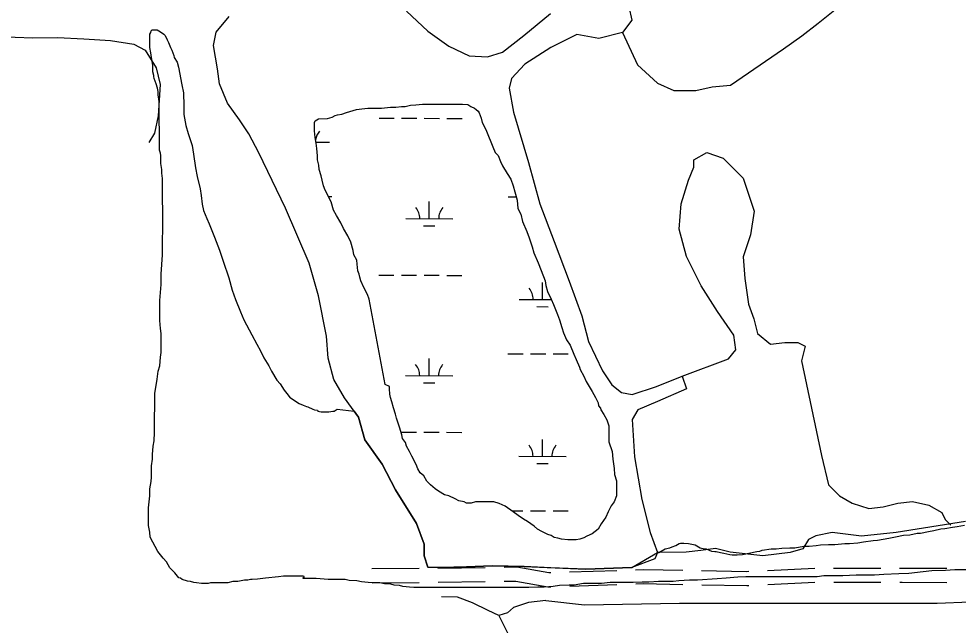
# Model space of a CAD drawing. Extents: x 3148686 to 3186545, y 916144 to 941516.
# Drawn here: x 3177909 to 3179900, y 927741 to 929026 of the extents above; entities that cross this region are included whole.
import ezdxf

# ---------------------------------------------------------------- set-up
doc = ezdxf.new("R2010")
doc.units = 0
for name, color, linetype in [('V-ROAD-CNTR', 7, 'Continuous'), ('V-SITE-VEGE', 7, 'Continuous'), ('V-TOPO-SHOR', 7, 'Continuous'), ('V-WETL-SWMP', 7, 'Continuous')]:
    doc.layers.add(name, color=color, linetype=linetype)

msp = doc.modelspace()

# ---------------------------------------------------------------- linework, layer by layer
at = {"layer": 'V-ROAD-CNTR'}
for p, q in [((3178657.7, 927860.6), (3178757.6, 927861.5)), ((3178797.6, 927861.9), (3178897.6, 927863.2)), ((3179076.5, 927853.6), (3179176.5, 927856.9)), ((3179496.4, 927856.9), (3179596.2, 927861.6)), ((3179636.2, 927861.7), (3179736.2, 927861.8)), ((3178657.9, 927830.6), (3178757.9, 927831.5)), ((3178797.9, 927831.9), (3178897.9, 927833.2)), ((3179076.8, 927823.5), (3179176.7, 927826.9)), ((3179496.6, 927826.9), (3179596.5, 927831.6)), ((3179636.5, 927831.8), (3179736.5, 927831.8))]:
    msp.add_line(p, q, dxfattribs=at)
for points in [[(3178937.6, 927863.7), (3178965, 927864.1), (3179032.9, 927852.1), (3179036.6, 927852.2)], [(3179216.5, 927858.2), (3179233.4, 927858.8), (3179316.4, 927857.3)], [(3179356.4, 927856.5), (3179451.7, 927854.8), (3179456.4, 927855)], [(3179776.2, 927861.8), (3179782, 927861.9), (3179876.2, 927861.5)], [(3178937.9, 927833.7), (3178962.6, 927834.1), (3179030.8, 927822), (3179036.8, 927822.2)], [(3179216.7, 927828.2), (3179233.6, 927828.8), (3179316.7, 927827.3)], [(3179356.7, 927826.5), (3179452.1, 927824.8), (3179456.7, 927825)], [(3179776.5, 927831.9), (3179781.9, 927831.9), (3179876.5, 927831.5)]]:
    msp.add_lwpolyline(points, dxfattribs=at)
at = {"layer": 'V-SITE-VEGE'}
for points in [[(3178556.6, 927838.5), (3178539.3, 927839.5), (3178512, 927839.5), (3178512, 927841.5), (3178514, 927841.5), (3178514, 927843.6), (3178512, 927844.6), (3178470.4, 927844.6), (3178459.3, 927843.5), (3178431.9, 927840.5), (3178414.7, 927838.4), (3178403.6, 927837.4), (3178400.5, 927837.4), (3178394.4, 927836.4), (3178387.3, 927836.4), (3178373.2, 927833.3), (3178363, 927833.3), (3178351.9, 927830.3), (3178315.4, 927830.3), (3178310.3, 927829.2), (3178296.1, 927829.2), (3178286, 927830.2), (3178279.9, 927831.2), (3178272.8, 927833.3), (3178266.8, 927834.3), (3178255.6, 927837.3), (3178251.6, 927840.3), (3178248.5, 927841.4), (3178239.4, 927851.5), (3178234.3, 927857.6), (3178229.2, 927862.6), (3178222.1, 927874.8), (3178215, 927882.9), (3178203.9, 927897.1), (3178187.7, 927927.4), (3178186.6, 927937.6), (3178183.6, 927951.8), (3178183.6, 927989.3), (3178186.6, 928014.6), (3178186.6, 928029.8), (3178189.6, 928045), (3178190.6, 928054.1), (3178190.6, 928078.4), (3178192.6, 928092.6), (3178192.6, 928102.8), (3178193.6, 928120), (3178195.6, 928131.1), (3178196.6, 928149.4), (3178196.6, 928183.8), (3178197.6, 928201), (3178197.6, 928231.4), (3178202.6, 928261.8), (3178204.6, 928279.1), (3178207.7, 928290.2), (3178209.7, 928308.5), (3178210.7, 928318.6), (3178210.7, 928359.1), (3178209.6, 928369.3), (3178207.6, 928386.5), (3178207.6, 928429), (3178210.6, 928462.5), (3178210.6, 928484.8), (3178213.6, 928525.3), (3178213.6, 928555.7), (3178214.5, 928580), (3178214.5, 928623.6), (3178213.5, 928638.8), (3178213.5, 928687.4), (3178212.4, 928698.6), (3178212.4, 928706.7), (3178210.4, 928718.8), (3178210.4, 928736.1), (3178209.4, 928741.1), (3178207.3, 928747.2), (3178207.3, 928791.8), (3178206.3, 928805), (3178206.3, 928850.6), (3178204.2, 928864.8), (3178204.2, 928871.9), (3178203.2, 928878.9), (3178200.1, 928888.1), (3178196.1, 928899.2), (3178195.1, 928903.3), (3178195.1, 928905.3), (3178193, 928913.4), (3178193, 928927.6), (3178190, 928943.8), (3178189, 928953.9), (3178186.9, 928965.1), (3178186.9, 928993.4), (3178188.9, 928996.5), (3178189.9, 929000.5), (3178192, 929002.6), (3178202.1, 929002.6), (3178209.2, 928998.5), (3178216.3, 928993.5), (3178219.3, 928990.4), (3178223.4, 928981.3), (3178226.4, 928975.2), (3178230.5, 928965.1), (3178233.5, 928959)], [(3178233.5, 928959), (3178237.6, 928947.9), (3178238.6, 928943.8), (3178244.7, 928933.7), (3178247.7, 928923.6), (3178254.9, 928886.1), (3178257.9, 928868.9), (3178258.9, 928841.5), (3178259, 928823.3), (3178263, 928799.9), (3178268.1, 928782.7), (3178276.2, 928757.4), (3178279.3, 928739.2), (3178283.4, 928709.8), (3178287.4, 928691.5), (3178293.5, 928665.2), (3178295.6, 928651), (3178297.6, 928632.8), (3178300.7, 928619.6), (3178307.8, 928602.4), (3178312.8, 928591.2), (3178321, 928570), (3178324, 928562.9), (3178334.2, 928535.5), (3178342.3, 928512.2), (3178354.5, 928476.8), (3178361.6, 928450.4), (3178368.7, 928431.2), (3178378.8, 928404.8), (3178385.9, 928387.6), (3178403.2, 928356.2), (3178413.3, 928336), (3178421.4, 928321.8), (3178428.5, 928307.6), (3178438.7, 928290.4), (3178444.8, 928279.2), (3178455.9, 928260), (3178463, 928251.9), (3178471.2, 928238.7), (3178477.2, 928231.6), (3178484.3, 928222.5), (3178486.4, 928221.5), (3178497.5, 928214.4), (3178503.6, 928210.4), (3178511.7, 928207.3), (3178518.8, 928204.3), (3178521.8, 928203.3), (3178532, 928198.2), (3178536, 928197.2), (3178542.1, 928196.2), (3178543.1, 928194.2), (3178550.2, 928193.2), (3178566.4, 928193.2), (3178574.5, 928194.2), (3178577.6, 928194.2), (3178583.7, 928198.3), (3178620.2, 928194), (3178629, 928181.7), (3178642.5, 928133.2), (3178679.2, 928082.1), (3178707.2, 928027.4), (3178752.1, 927956.5), (3178768.5, 927912.7), (3178768.1, 927887.6), (3178776.4, 927863.7), (3178804.1, 927863.3), (3178857.9, 927864.1), (3178912.8, 927866.4), (3178980.6, 927864.8), (3179111, 927859.4), (3179208.5, 927863.2), (3179263, 927894.5), (3179266, 927894.5), (3179279.2, 927902.6), (3179289.3, 927904.6), (3179294.4, 927906.7), (3179301.5, 927909.7), (3179308.6, 927913.8), (3179311.6, 927914.8), (3179318.7, 927914.8), (3179328.9, 927913.8), (3179343, 927910.8), (3179353.2, 927904.7), (3179362.3, 927902.7), (3179366.4, 927902.7), (3179372.4, 927899.6), (3179377.5, 927897.6), (3179384.6, 927896.6), (3179387.6, 927896.6), (3179396.8, 927894.6), (3179403.9, 927893.6), (3179416, 927890.5), (3179421.1, 927889.5), (3179432.2, 927889.5), (3179443.4, 927890.6), (3179473.8, 927896.7), (3179479.9, 927897.7), (3179484.9, 927899.7), (3179504.2, 927902.8), (3179514.3, 927902.8), (3179526.5, 927903.8)], [(3178540.9, 928750.7), (3178539.6, 928762), (3178537.1, 928774.5), (3178535.9, 928788.4), (3178535.8, 928806), (3178537.1, 928809.7), (3178544.6, 928813.5), (3178563.5, 928814.8), (3178573.5, 928817.3), (3178579.8, 928821.1), (3178584.8, 928822.3), (3178593.6, 928823.6), (3178603.7, 928827.4), (3178617.5, 928831.1), (3178625, 928833.7), (3178636.3, 928834.9), (3178648.9, 928836.2), (3178677.8, 928836.2), (3178696.6, 928838.7), (3178708, 928838.7), (3178720.5, 928840), (3178728.1, 928840), (3178739.4, 928842.5), (3178750.7, 928843.8), (3178764.5, 928845.1), (3178849.9, 928845.1), (3178861.2, 928843.9), (3178867.5, 928840.1), (3178875.1, 928836.4), (3178878.8, 928833.8), (3178882.6, 928830.1), (3178885.1, 928826.3), (3178888.9, 928815), (3178891.4, 928806.2), (3178893.9, 928801.2), (3178900.2, 928787.4), (3178914.1, 928754.7), (3178919.1, 928742.1), (3178925.4, 928735.9), (3178930.4, 928723.3), (3178934.2, 928714.5), (3178944.3, 928698.2), (3178951.8, 928685.6), (3178956.9, 928671.8), (3178960.6, 928659.3), (3178965.7, 928641.7), (3178966.9, 928624.1), (3178973.2, 928611.5), (3178977, 928596.4), (3178985.8, 928575.1), (3178990.9, 928561.3), (3178997.2, 928542.4), (3179000.9, 928529.9), (3179009.7, 928508.5), (3179016, 928492.2), (3179024.8, 928470.8), (3179026.1, 928460.8), (3179029.9, 928448.2), (3179037.4, 928431.9), (3179042.5, 928420.6), (3179051.3, 928399.2), (3179055.1, 928387.9), (3179060.1, 928371.6), (3179063.9, 928360.3), (3179070.2, 928345.2), (3179077.7, 928333.9), (3179085.3, 928315.1), (3179090.3, 928303.8), (3179097.8, 928287.4), (3179099.1, 928282.4), (3179106.7, 928268.6), (3179111.7, 928257.3), (3179124.3, 928235.9), (3179131.8, 928223.4), (3179136.9, 928212.1)], [(3179136.9, 928212.1), (3179138.1, 928205.8), (3179141.9, 928200.8), (3179143.1, 928197), (3179149.4, 928187), (3179155.7, 928175.7), (3179159.5, 928163.1), (3179159.5, 928129.2), (3179167.1, 928109.1), (3179168.3, 928092.7), (3179170.9, 928072.6), (3179172.1, 928060.1), (3179175.9, 928046.3), (3179175.9, 928014.8), (3179170.9, 928002.3), (3179164.7, 927993.5), (3179158.4, 927980.9), (3179153.4, 927969.6), (3179143.3, 927955.8), (3179137, 927944.5), (3179124.5, 927934.4), (3179113.2, 927929.4), (3179106.9, 927925.6), (3179098.1, 927923.1), (3179090.6, 927921.8), (3179073, 927921.8), (3179059.2, 927923), (3179051.6, 927925.5), (3179044.1, 927926.8), (3179037.8, 927930.6), (3179030.3, 927933.1), (3179017.7, 927939.3), (3179008.9, 927944.4), (3179001.3, 927950.6), (3178987.5, 927960.7), (3178978.7, 927965.7), (3178967.4, 927973.2), (3178957.3, 927980.8), (3178939.7, 927993.3), (3178927.2, 927998.3), (3178915.9, 928002.1), (3178876.9, 928002.1), (3178868.1, 927999.5), (3178858.1, 927999.5), (3178853, 928002), (3178841.7, 928004.6), (3178834.2, 928008.3), (3178820.4, 928014.6), (3178811.6, 928017.1), (3178799, 928024.6), (3178791.5, 928029.6), (3178781.4, 928038.4), (3178773.9, 928046), (3178767.6, 928057.3), (3178760, 928063.5), (3178755, 928072.3), (3178751.2, 928081.1), (3178742.4, 928098.7), (3178737.4, 928108.8), (3178731.1, 928120.1), (3178728.6, 928127.6), (3178722.3, 928136.4), (3178721, 928143.9), (3178716, 928160.3), (3178713.5, 928169.1), (3178709.7, 928179.1), (3178707.2, 928187.9), (3178703.4, 928201.7), (3178699.6, 928214.3), (3178697.1, 928223.1), (3178695.8, 928230.6), (3178694.6, 928241.9), (3178694.6, 928246.9), (3178685.8, 928250.7), (3178651.7, 928431.6), (3178647.9, 928441.7), (3178640.4, 928456.7), (3178634.1, 928470.5), (3178631.6, 928478.1), (3178630.3, 928484.4), (3178627.8, 928491.9), (3178626.5, 928505.7), (3178625.3, 928514.5), (3178619, 928525.8), (3178617.7, 928534.6), (3178612.7, 928552.2), (3178606.4, 928566), (3178597.6, 928581.1), (3178591.3, 928593.7), (3178582.5, 928608.7), (3178576.2, 928620), (3178571.1, 928637.6), (3178558.6, 928662.7), (3178554.8, 928671.5), (3178552.3, 928684.1), (3178549.7, 928692.9), (3178546, 928706.7), (3178544.7, 928715.5), (3178542.2, 928726.8), (3178542.2, 928735.6), (3178540.9, 928750.7)], [(3179526.5, 927903.8), (3179543.7, 927904.8), (3179553.8, 927904.8), (3179573.1, 927907.9), (3179584.2, 927907.9), (3179599.4, 927909.9), (3179608.5, 927910.9), (3179625.8, 927912), (3179638.9, 927912), (3179660.2, 927914), (3179670.3, 927914), (3179687.6, 927915.1), (3179699.7, 927917.1), (3179720, 927920.1), (3179729.1, 927921.2), (3179753.4, 927925.2), (3179767.6, 927928.3), (3179784.8, 927931.3), (3179798, 927932.4), (3179813.2, 927935.4), (3179820.3, 927935.4), (3179837.5, 927939.5), (3179848.7, 927941.5), (3179863.9, 927944.6), (3179872, 927945.6), (3179888.2, 927948.6), (3179898.3, 927949.7), (3179913.5, 927952.7)], [(3179941.7, 927857.8), (3179893.1, 927857.7), (3179873.8, 927856.7), (3179844.4, 927855.7), (3179826.2, 927853.6), (3179795.8, 927850.6), (3179774.5, 927849.5), (3179743.1, 927848.5), (3179722.9, 927846.5), (3179684.4, 927846.4), (3179656, 927845.4), (3179615.5, 927845.4), (3179601.3, 927843.3), (3179450.3, 927843.2), (3179433.1, 927842.2), (3179408.7, 927840.2), (3179389.5, 927839.1), (3179347.9, 927836.1), (3179330.7, 927836.1), (3179308.4, 927835), (3179296.3, 927833), (3179264.9, 927833), (3179244.6, 927831.9), (3179230.4, 927831.9), (3179211.2, 927830.9), (3179162.5, 927830.9), (3179144.3, 927828.8), (3179105.8, 927828.8), (3179086.5, 927825.7), (3179075.4, 927825.7), (3179055.1, 927824.7), (3179041.9, 927822.7), (3179022.7, 927821.6), (3179009.5, 927821.6), (3178990.3, 927820.6), (3178746.1, 927820.4), (3178736.9, 927821.4), (3178722.8, 927822.4), (3178715.7, 927824.5), (3178704.5, 927825.5), (3178697.4, 927827.5), (3178684.2, 927828.5), (3178674.1, 927830.5), (3178660.9, 927830.5), (3178649.8, 927831.5), (3178635.6, 927832.5), (3178625.5, 927834.5), (3178609.3, 927835.5), (3178601.1, 927837.6), (3178564.7, 927837.5), (3178556.6, 927838.5)]]:
    msp.add_lwpolyline(points, dxfattribs=at)
at = {"layer": 'V-TOPO-SHOR'}
for points in [[(3179188.7, 928996.7), (3179220.6, 928927.9), (3179263.1, 928889.2), (3179297.9, 928873.7), (3179344.3, 928873.6), (3179379.1, 928881.3), (3179417.8, 928885.1), (3179530, 928962.3), (3179568.7, 928989.4), (3179603.5, 929016.4), (3179684.8, 929082), (3179719.7, 929124.5), (3179746.8, 929155.5), (3179762.2, 929167)], [(3179202.2, 929051.3), (3179208.8, 929022.8), (3179188.7, 928996.7), (3179138.5, 928984.3), (3179092.2, 928992.5), (3179037.1, 928965.2), (3178981.4, 928929.5), (3178953.7, 928899.5), (3178948.8, 928878.5), (3178957.9, 928828.2), (3178989.5, 928721.3), (3179013.7, 928633.5), (3179043.9, 928554), (3179075.7, 928469.8), (3179102.7, 928396.2), (3179117, 928341.9), (3179146.5, 928279.7), (3179166.2, 928250.2), (3179186.4, 928234), (3179209.6, 928229.6), (3179260.7, 928246.6), (3179315.6, 928268.6), (3179324.4, 928241.7), (3179263, 928214.9), (3179221, 928196.9), (3179209.5, 928176.4), (3179214.5, 928097.8), (3179229.6, 928007.2), (3179247.7, 927936.9), (3179263, 927894.5), (3179257, 927881.4), (3179208.5, 927863.2), (3179111, 927859.4), (3179036.7, 927862.5), (3178980.6, 927864.8), (3178912.8, 927866.4), (3178857.9, 927864.1), (3178804.1, 927863.3), (3178776.4, 927863.7), (3178768.1, 927887.6), (3178768.5, 927912.7), (3178752.1, 927956.5), (3178707.2, 928027.4), (3178679.2, 928082.1), (3178642.5, 928133.2), (3178629, 928181.7), (3178599.3, 928222.8), (3178576.8, 928261.2), (3178564.7, 928306.4), (3178561.6, 928353.4), (3178544.6, 928438.8), (3178524.8, 928507.6), (3178474.7, 928624.5), (3178418, 928741.9)], [(3178418, 928741.9), (3178396.6, 928782.2), (3178376.6, 928811.8), (3178351.7, 928847.3), (3178334.7, 928888.2), (3178329.9, 928919.9), (3178322, 928969), (3178327.2, 928997.4), (3178354.9, 929030.7)], [(3178730.7, 929041.9), (3178776.3, 928999.6), (3178820.8, 928967.9), (3178863.5, 928947.6), (3178902.7, 928945.1), (3178934.3, 928954.9), (3178979.3, 928990.4), (3179036.3, 929037.3)], [(3177863, 928988.3), (3177938.7, 928985.1), (3177991.3, 928986), (3178047, 928983), (3178103.3, 928979.6), (3178153, 928972.1), (3178177.1, 928959.6), (3178200, 928921.7), (3178208.6, 928886.8), (3178204.4, 928820.4), (3178196.4, 928783.7), (3178184.9, 928763.7)], [(3179315.6, 928268.6), (3179413.3, 928305.1), (3179428.8, 928324.4), (3179425, 928355.4), (3179390.2, 928405.7), (3179355.5, 928459.8), (3179324.6, 928521.8), (3179309.2, 928579.8), (3179313.1, 928633.9), (3179328.6, 928684.1), (3179340.3, 928711.2), (3179340.3, 928726.7), (3179367.4, 928742.1), (3179402.2, 928730.5), (3179444.7, 928687.9), (3179467.8, 928618.3), (3179460, 928568), (3179444.5, 928521.6), (3179448.3, 928475.2), (3179456, 928421.1), (3179467.5, 928390.1), (3179475.2, 928359.2), (3179502.3, 928336), (3179533.2, 928339.8), (3179560.3, 928339.8), (3179575.8, 928332), (3179568, 928301.1), (3179610.3, 928100), (3179625.7, 928038.1), (3179648.9, 928014.9), (3179675.9, 927999.4), (3179710.7, 927987.7), (3179741.7, 927991.6), (3179772.6, 927999.3), (3179803.5, 928003.1), (3179838.3, 927995.3), (3179865.4, 927979.8), (3179873.1, 927964.4), (3179884.7, 927952.7)], [(3179915.6, 927960.4), (3179768.7, 927937.4), (3179695.2, 927929.7), (3179633.3, 927937.5), (3179598.5, 927929.8), (3179583.1, 927922.1), (3179571.4, 927902.8), (3179544.4, 927895.1), (3179486.3, 927887.4), (3179416.8, 927895.2), (3179385.8, 927903), (3179354.9, 927899.2), (3179324, 927895.3), (3179263, 927894.5)], [(3179026.2, 927793.1), (3178989.5, 927788.7), (3178957.6, 927777.9), (3178945, 927766.6), (3178926.8, 927761.2), (3178904.2, 927772.1), (3178871.1, 927788.1), (3178839.3, 927800), (3178805, 927800.6)], [(3179026.2, 927793.1), (3179108.1, 927783.6), (3179309.3, 927787.7), (3179567.3, 927787.5), (3179855.9, 927787.1), (3180065.8, 927795.7), (3180183.8, 927799.9), (3180144.3, 927677.5)], [(3178926.8, 927761.2), (3178981.2, 927652.5), (3179051.1, 927551.9), (3179155.8, 927315.6), (3179212.5, 927210.6)]]:
    msp.add_lwpolyline(points, dxfattribs=at)
at = {"layer": 'V-WETL-SWMP'}
for p, q in [((3178672.6, 928815), (3178704.6, 928814.9)), ((3178720.6, 928814.9), (3178752.6, 928814.9)), ((3178768.6, 928814.9), (3178800.6, 928814.8)), ((3178816.6, 928814.8), (3178848.6, 928814.8)), ((3178539.2, 928764.4), (3178567.9, 928764.3)), ((3178565.5, 928648.9), (3178572.4, 928648.9)), ((3178779.2, 928602.3), (3178779.2, 928638.3)), ((3178946.3, 928648.5), (3178963.7, 928648.5)), ((3178729.2, 928602.3), (3178829.2, 928602.2)), ((3178767.2, 928586.8), (3178791.2, 928586.8)), ((3178672.2, 928482.3), (3178704.2, 928482.3)), ((3178720.2, 928482.2), (3178752.2, 928482.2)), ((3178768.2, 928482.2), (3178800.2, 928482.2)), ((3178816.2, 928482.1), (3178848.2, 928482.1)), ((3179019.5, 928431.2), (3179019.5, 928467.2)), ((3178969.5, 928431.2), (3179037.8, 928431.2)), ((3179007.5, 928415.8), (3179031.5, 928415.7)), ((3178945.9, 928315.8), (3178977.9, 928315.8)), ((3178993.9, 928315.8), (3179025.9, 928315.8)), ((3179041.9, 928315.7), (3179073.9, 928315.7)), ((3178778.8, 928269.6), (3178778.9, 928305.6)), ((3178728.8, 928269.6), (3178828.8, 928269.5)), ((3178766.8, 928254.2), (3178790.8, 928254.1)), ((3178719.9, 928149.6), (3178751.9, 928149.5)), ((3178767.9, 928149.5), (3178799.9, 928149.5)), ((3178815.9, 928149.5), (3178847.9, 928149.4)), ((3179019.1, 928098.5), (3179019.2, 928134.5)), ((3178969.1, 928098.6), (3179069.1, 928098.5)), ((3179007.1, 928083.1), (3179031.1, 928083.1)), ((3178954, 927983.2), (3178977.6, 927983.1)), ((3178993.6, 927983.1), (3179025.6, 927983.1)), ((3179041.6, 927983.1), (3179073.6, 927983))]:
    msp.add_line(p, q, dxfattribs=at)
for points in [[(3178651.7, 928431.6), (3178647.9, 928441.7), (3178640.4, 928456.7), (3178634.1, 928470.5), (3178631.6, 928478.1), (3178630.3, 928484.4), (3178627.8, 928491.9), (3178626.5, 928505.7), (3178625.3, 928514.5), (3178619, 928525.8), (3178617.7, 928534.6), (3178612.7, 928552.2), (3178606.4, 928566), (3178597.6, 928581.1), (3178591.3, 928593.7), (3178582.5, 928608.7), (3178576.2, 928620), (3178571.1, 928637.6), (3178558.6, 928662.7), (3178554.8, 928671.5), (3178552.3, 928684.1), (3178549.7, 928692.9), (3178546, 928706.7), (3178544.7, 928715.5), (3178542.2, 928726.8), (3178542.2, 928735.6), (3178540.9, 928750.7), (3178539.6, 928762), (3178537.1, 928774.5), (3178535.9, 928788.4), (3178535.8, 928806), (3178537.1, 928809.7), (3178544.6, 928813.5), (3178563.5, 928814.8), (3178573.5, 928817.3), (3178579.8, 928821.1), (3178584.8, 928822.3), (3178593.6, 928823.6), (3178603.7, 928827.4), (3178617.5, 928831.1), (3178625, 928833.7), (3178636.3, 928834.9), (3178648.9, 928836.2), (3178677.8, 928836.2), (3178696.6, 928838.7), (3178708, 928838.7), (3178720.5, 928840), (3178728.1, 928840), (3178739.4, 928842.5), (3178750.7, 928843.8), (3178764.5, 928845.1), (3178849.9, 928845.1), (3178861.2, 928843.9), (3178867.5, 928840.1), (3178875.1, 928836.4), (3178878.8, 928833.8), (3178882.6, 928830.1), (3178885.1, 928826.3), (3178888.9, 928815), (3178891.4, 928806.2), (3178893.9, 928801.2), (3178900.2, 928787.4), (3178914.1, 928754.7), (3178919.1, 928742.1), (3178925.4, 928735.9), (3178930.4, 928723.3), (3178934.2, 928714.5), (3178944.3, 928698.2), (3178951.8, 928685.6), (3178956.9, 928671.8), (3178960.6, 928659.3), (3178965.7, 928641.7), (3178966.9, 928624.1), (3178973.2, 928611.5), (3178977, 928596.4), (3178985.8, 928575.1), (3178990.9, 928561.3), (3178997.2, 928542.4), (3179000.9, 928529.9), (3179009.7, 928508.5), (3179016, 928492.2), (3179024.8, 928470.8), (3179026.1, 928460.8), (3179029.9, 928448.2), (3179037.4, 928431.9), (3179042.5, 928420.6), (3179051.3, 928399.2), (3179055.1, 928387.9), (3179060.1, 928371.6), (3179063.9, 928360.3), (3179070.2, 928345.2), (3179077.7, 928333.9), (3179085.3, 928315.1), (3179090.3, 928303.8), (3179097.8, 928287.4), (3179099.1, 928282.4), (3179106.7, 928268.6), (3179111.7, 928257.3), (3179124.3, 928235.9), (3179131.8, 928223.4), (3179136.9, 928212.1)], [(3179136.9, 928212.1), (3179138.1, 928205.8), (3179141.9, 928200.8), (3179143.1, 928197), (3179149.4, 928187), (3179155.7, 928175.7), (3179159.5, 928163.1), (3179159.5, 928129.2), (3179167.1, 928109.1), (3179168.3, 928092.7), (3179170.9, 928072.6), (3179172.1, 928060.1), (3179175.9, 928046.3), (3179175.9, 928014.8), (3179170.9, 928002.3), (3179164.7, 927993.5), (3179158.4, 927980.9), (3179153.4, 927969.6), (3179143.3, 927955.8), (3179137, 927944.5), (3179124.5, 927934.4), (3179113.2, 927929.4), (3179106.9, 927925.6), (3179098.1, 927923.1), (3179090.6, 927921.8), (3179073, 927921.8), (3179059.2, 927923), (3179051.6, 927925.5), (3179044.1, 927926.8), (3179037.8, 927930.6), (3179030.3, 927933.1), (3179017.7, 927939.3), (3179008.9, 927944.4), (3179001.3, 927950.6), (3178987.5, 927960.7), (3178978.7, 927965.7), (3178967.4, 927973.2), (3178957.3, 927980.8), (3178939.7, 927993.3), (3178927.2, 927998.3), (3178915.9, 928002.1), (3178876.9, 928002.1), (3178868.1, 927999.5), (3178858.1, 927999.5), (3178853, 928002), (3178841.7, 928004.6), (3178834.2, 928008.3), (3178820.4, 928014.6), (3178811.6, 928017.1), (3178799, 928024.6), (3178791.5, 928029.6), (3178781.4, 928038.4), (3178773.9, 928046), (3178767.6, 928057.3), (3178760, 928063.5), (3178755, 928072.3), (3178751.2, 928081.1), (3178742.4, 928098.7), (3178737.4, 928108.8), (3178731.1, 928120.1), (3178728.6, 928127.6), (3178722.3, 928136.4), (3178721, 928143.9), (3178716, 928160.3), (3178713.5, 928169.1), (3178709.7, 928179.1), (3178707.2, 928187.9), (3178703.4, 928201.7), (3178699.6, 928214.3), (3178697.1, 928223.1), (3178695.8, 928230.6), (3178694.6, 928241.9), (3178694.6, 928246.9), (3178685.8, 928250.7), (3178651.7, 928431.6)]]:
    msp.add_lwpolyline(points, dxfattribs=at)
for centre, start, end in [((3178573.2, 928764.8), 139.1678, 172.8183), ((3178723.9, 928602.8), 359.1678, 40.7115), ((3178834.4, 928602.7), 139.1678, 180.7115), ((3178964.2, 928431.7), 359.1678, 40.7115), ((3178723.6, 928270.1), 359.1678, 40.7115), ((3178834.1, 928270), 139.1678, 180.7115), ((3178963.9, 928099.1), 359.1678, 40.7115), ((3179074.4, 928098.9), 139.1678, 180.7115)]:
    msp.add_arc(centre, 35.2, start, end, dxfattribs=at)

doc.saveas('drawing.dxf')
